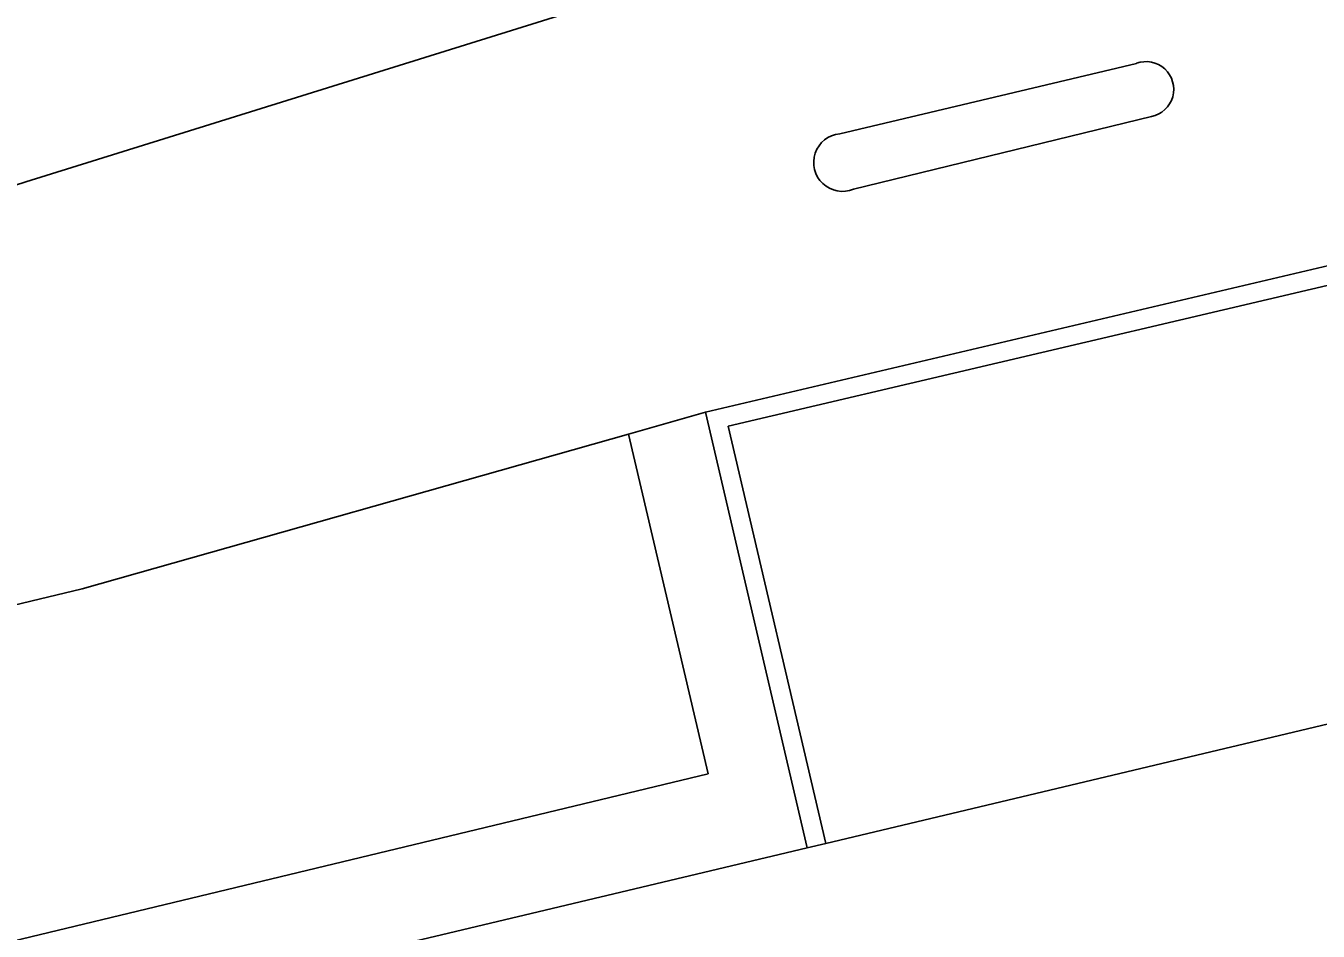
# Model space of a CAD drawing. Extents: x 160675 to 161153, y 383241 to 383714.
# Drawn here: x 160968.32 to 160986.68, y 383503.84 to 383516.69 of the extents above; entities that cross this region are included whole.
import ezdxf

# ---------------------------------------------------------------- set-up
doc = ezdxf.new("R2010")
doc.units = 0
for name, color, linetype in [('IMGEO_Muur', 7, 'Continuous'), ('IMGEO_Pand', 7, 'Continuous'), ('IMGEO_Parkeervlak_open', 7, 'Continuous'), ('IMGEO_Rijbaan_lokaal_gesloten', 7, 'Continuous'), ('IMGEO_Rijbaan_lokaal_open', 7, 'Continuous'), ('IMGEO_Verkeerseiland_open', 7, 'Continuous'), ('IMGEO_Voetpad_open', 7, 'Continuous')]:
    doc.layers.add(name, color=color, linetype=linetype)

msp = doc.modelspace()

# ---------------------------------------------------------------- linework, layer by layer
at = {"layer": 'IMGEO_Muur'}
msp.add_lwpolyline([(160978.297, 383511.009), (160989.785, 383513.707), (160989.727, 383513.97), (160977.973, 383511.21), (160979.419, 383505.022), (160979.682, 383505.085)], close=True, dxfattribs=at)
at = {"layer": 'IMGEO_Pand'}
msp.add_lwpolyline([(160991.2, 383507.824), (160979.682, 383505.085), (160979.419, 383505.022), (160930.969, 383493.5)], dxfattribs=at)
at = {"layer": 'IMGEO_Parkeervlak_open'}
msp.add_lwpolyline([(160976.879, 383510.895), (160969.119, 383508.698), (160957.429, 383505.895), (160958.511, 383501.384), (160978.009, 383506.073)], close=True, dxfattribs=at)
at = {"layer": 'IMGEO_Rijbaan_lokaal_gesloten'}
msp.add_lwpolyline([(160989.785, 383513.707), (160978.297, 383511.009), (160979.682, 383505.085), (160991.2, 383507.824)], close=True, dxfattribs=at)
at = {"layer": 'IMGEO_Rijbaan_lokaal_open'}
msp.add_lwpolyline([(160956.448, 383505.659), (160957.429, 383505.895), (160969.119, 383508.698), (160976.879, 383510.895), (160977.973, 383511.21), (160989.727, 383513.97), (160988.32, 383519.965), (160986.844, 383519.609), (160986.87, 383519.502), (160986.336, 383519.37), (160976.602, 383517.059), (160968.32, 383514.48), (160966.369, 383513.847), (160965.4, 383513.568), (160955.568, 383511.188), (160928.345, 383504.776), (160928.362, 383504.703), (160929.639, 383499.27)], close=True, dxfattribs=at)
for points in [[(160979.88, 383515.161), (160984.094, 383516.161)], [(160984.309, 383515.406), (160980.076, 383514.373)]]:
    msp.add_lwpolyline(points, dxfattribs=at)
for centre, radius, start, end in [((160984.23, 383515.792), 0.394, 281.5217, 110.2688), ((160979.92, 383514.753), 0.41, 95.5778, 292.3578)]:
    msp.add_arc(centre, radius, start, end, dxfattribs=at)
at = {"layer": 'IMGEO_Verkeerseiland_open'}
for points in [[(160984.094, 383516.161), (160979.88, 383515.161)], [(160980.076, 383514.373), (160984.309, 383515.406)]]:
    msp.add_lwpolyline(points, dxfattribs=at)
for centre, radius, start, end in [((160984.23, 383515.792), 0.394, 281.5217, 110.2688), ((160979.92, 383514.753), 0.41, 95.5778, 292.3578)]:
    msp.add_arc(centre, radius, start, end, dxfattribs=at)
at = {"layer": 'IMGEO_Voetpad_open'}
msp.add_lwpolyline([(160928.345, 383504.776), (160955.568, 383511.188), (160965.4, 383513.568), (160966.369, 383513.847), (160968.32, 383514.48), (160976.602, 383517.059), (160976.553, 383517.255), (160986.288, 383519.566), (160986.626, 383519.649), (160983.882, 383531.14), (160981.931, 383531.911), (160981.821, 383531.692), (160979.058, 383532.807), (160979.126, 383533.02), (160970.52, 383536.513), (160964.136, 383536.896), (160958.063, 383537.722), (160953.062, 383536.58), (160952.606, 383538.502), (160949.761, 383539.035)], dxfattribs=at)
msp.add_lwpolyline([(160979.419, 383505.022), (160977.973, 383511.21), (160976.879, 383510.895), (160978.009, 383506.073), (160958.511, 383501.384), (160957.429, 383505.895), (160956.448, 383505.659), (160957.513, 383501.154), (160930.66, 383494.777), (160930.969, 383493.5)], close=True, dxfattribs=at)

doc.saveas('drawing.dxf')
